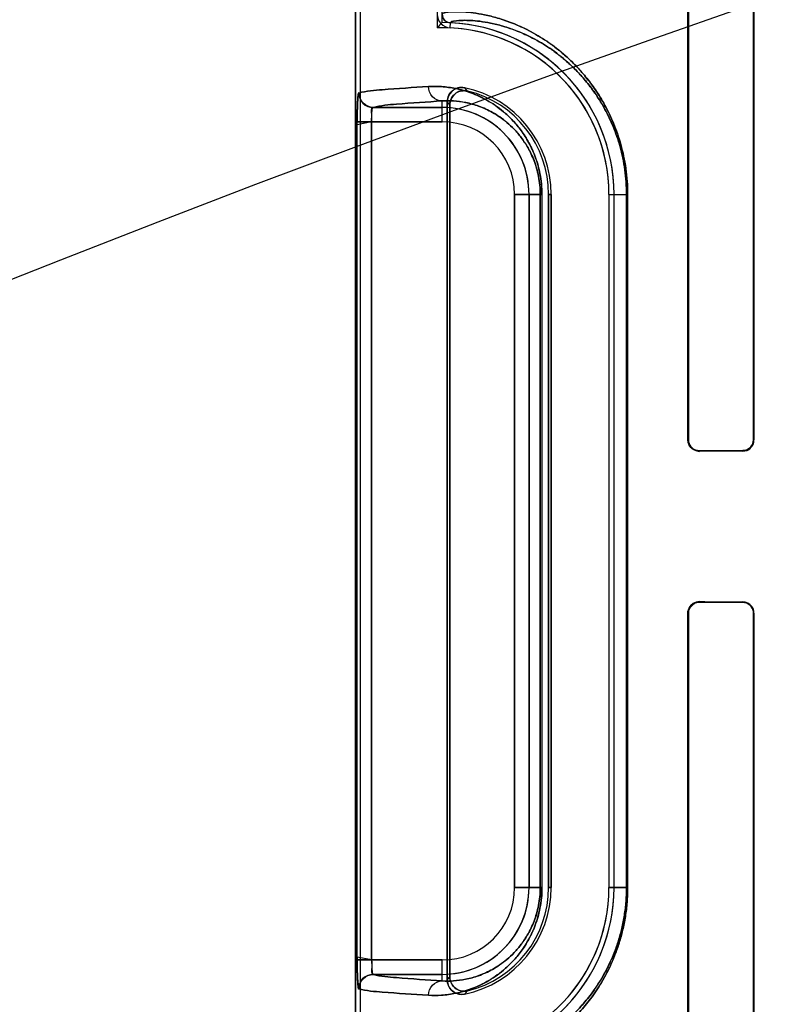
# Model space of a CAD drawing. Header units: millimetres. Extents: x 0 to 297, y 0 to 210.
# Tile 327 of 438: x 240.185 to 240.345, y 157.99 to 158.194. Entities that reach past the tile are written whole.
import ezdxf

# ---------------------------------------------------------------- set-up
doc = ezdxf.new("R2010")
doc.units = ezdxf.units.MM
doc.header["$LTSCALE"] = 16.335
doc.layers.get('0').update_dxf_attribs({"linetype": 'CONTINUOUS'})
for name, color, linetype in [('AXES_REF', 7, 'CONTINUOUS'), ('INTFCLR_1', 7, 'CONTINUOUS'), ('INTFCLR_72935', 7, 'CONTINUOUS')]:
    doc.layers.add(name, color=color, linetype=linetype)

msp = doc.modelspace()

# ---------------------------------------------------------------- linework, layer by layer
at = {"color": 7, "linetype": 'Continuous'}
for radius in [5.8174969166, 5.817, 5.7797484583]:
    msp.add_circle((241.4979109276, 154.8339782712), radius, dxfattribs=at)
msp.add_arc((241.4979109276, 154.8339782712), 5.76, 278.2771290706, 261.7228709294, dxfattribs=at)
at = {"layer": 'AXES_REF', "color": 9, "linetype": 'Continuous'}
msp.add_circle((241.4979109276, 154.8339782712), 3.5571461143, dxfattribs=at)
at = {"layer": 'AXES_REF', "color": 7, "linetype": 'Continuous'}
msp.add_arc((241.4979109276, 154.8339782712), 5.892, 113.0826660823, 66.91733391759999, dxfattribs=at)
at = {"layer": 'AXES_REF', "color": 9, "linetype": 'Continuous'}
msp.add_arc((241.4979109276, 154.8339782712), 5.3067073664, 94.4118118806, 85.5881881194, dxfattribs=at)
at = {"layer": 'INTFCLR_1', "color": 6, "linetype": 'Continuous'}
for p, q in [((240.2548119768, 156.9339697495), (240.2548119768, 158.5359697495)), ((240.2558699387, 156.9339697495), (240.2558699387, 158.5359798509)), ((240.3238410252, 158.2809697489), (240.3238410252, 158.1069697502)), ((240.3239498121, 158.2809697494), (240.3239498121, 158.1069697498)), ((240.3374793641, 158.1069697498), (240.3374793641, 158.2809697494)), ((240.3375777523, 158.1069697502), (240.3375777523, 158.2809697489)), ((240.2738699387, 157.9947490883), (240.2738699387, 158.1771904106)), ((240.2743948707, 158.1765321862), (240.2743948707, 157.9954073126)), ((240.2949176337, 158.0139697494), (240.2949176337, 158.1579697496)), ((240.2954425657, 158.1579697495), (240.2954425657, 158.0139697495)), ((240.3074425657, 158.1579697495), (240.3074425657, 158.0139697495)), ((240.3085005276, 158.0139697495), (240.3085005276, 158.1579697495)), ((240.3238410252, 158.0709697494), (240.3238410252, 157.8969697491)), ((240.3239498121, 158.0709697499), (240.3239498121, 157.8969697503)), ((240.3374793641, 157.8969697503), (240.3374793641, 158.0709697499)), ((240.3375777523, 157.8969697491), (240.3375777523, 158.0709697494))]:
    msp.add_line(p, q, dxfattribs=at)
at = {"layer": 'INTFCLR_1', "color": 9, "linetype": 'Continuous'}
for p, q in [((240.2744746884, 158.1925603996), (240.2745255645, 158.1936171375)), ((240.2728119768, 158.1730216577), (240.2728119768, 158.1773678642)), ((240.2728119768, 158.1760212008), (240.2584783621, 158.1760212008)), ((240.2551583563, 157.9989178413), (240.2551583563, 158.1730216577)), ((240.2581552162, 158.1730216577), (240.2581552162, 157.9989178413)), ((240.2581552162, 158.1730216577), (240.2728119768, 158.1730216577)), ((240.287863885, 158.1579697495), (240.287863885, 158.0139697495)), ((240.287863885, 158.1579697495), (240.2935361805, 158.1579697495)), ((240.2908634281, 158.0139697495), (240.2908634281, 158.1579697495)), ((240.2931855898, 158.0139697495), (240.2931855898, 158.1579697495)), ((240.2935361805, 158.1579697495), (240.2935361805, 158.0139697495)), ((240.2949176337, 158.1579697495), (240.2954425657, 158.1579697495)), ((240.3074425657, 158.1579697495), (240.3113327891, 158.1579697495)), ((240.3111114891, 158.0139697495), (240.3111114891, 158.1579697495)), ((240.3113327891, 158.1579697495), (240.3113327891, 158.0139697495)), ((240.3239498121, 158.1069697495), (240.3238410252, 158.1069697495)), ((240.3375777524, 158.1069697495), (240.337479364, 158.1069697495)), ((240.3262431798, 158.104580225), (240.3262431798, 158.1046866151)), ((240.3352431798, 158.1047246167), (240.3352431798, 158.1046244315)), ((240.3262431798, 158.0732528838), (240.3262431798, 158.073359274)), ((240.3352431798, 158.0733150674), (240.3352431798, 158.0732148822)), ((240.3238410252, 158.0709697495), (240.3239498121, 158.0709697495)), ((240.337479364, 158.0709697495), (240.3375777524, 158.0709697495)), ((240.2935361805, 158.0139697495), (240.287863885, 158.0139697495)), ((240.2954425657, 158.0139697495), (240.2949176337, 158.0139697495)), ((240.3074425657, 158.0139697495), (240.3113327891, 158.0139697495)), ((240.2728119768, 157.9989178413), (240.2551583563, 157.9989178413)), ((240.2728119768, 157.9945716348), (240.2728119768, 157.9989178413)), ((240.2584783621, 157.9959182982), (240.2728119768, 157.9959182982))]:
    msp.add_line(p, q, dxfattribs=at)
at = {"layer": 'INTFCLR_1', "color": 7, "linetype": 'Continuous'}
for p, q in [((240.2581552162, 158.1730216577), (240.2551570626, 158.1724420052)), ((240.2551583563, 158.1730216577), (240.2581552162, 158.1730216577))]:
    msp.add_line(p, q, dxfattribs=at)
for points in [[(240.3255121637, 158.1048033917), (240.3255871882, 158.1047798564), (240.3256639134, 158.104758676), (240.3257422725, 158.1047399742), (240.3258221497, 158.1047238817), (240.3259035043, 158.1047105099), (240.3259863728, 158.104699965), (240.3260707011, 158.104692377), (240.3261563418, 158.1046878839), (240.3262431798, 158.1046866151)], [(240.3262431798, 158.0732528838), (240.3261614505, 158.0732517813), (240.3260790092, 158.0732476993), (240.3259959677, 158.0732405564), (240.32591179, 158.0732301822), (240.3258272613, 158.0732165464), (240.3257444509, 158.0732000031), (240.3256640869, 158.0731808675), (240.3255855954, 158.0731591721), (240.3255090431, 158.0731350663)]]:
    msp.add_lwpolyline(points, dxfattribs=at)
at = {"layer": 'INTFCLR_1', "color": 6, "linetype": 'Continuous'}
for centre, radius, start, end in [((240.2746121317, 158.1954152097), 0.0028581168, 179.9974613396, 267.2436621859), ((240.2746121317, 158.1954152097), 0.0018001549, 179.9967087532, 267.2436535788), ((240.2728119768, 158.1579697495), 0.03568855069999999, 0, 87.2479465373), ((240.2728119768, 158.1579697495), 0.0346305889, 1.1159e-06, 87.2480104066), ((240.2728119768, 158.1579697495), 0.0226305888, 1.7076e-06, 78.1110807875), ((240.2728119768, 158.1579697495), 0.0221056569, 2.388e-07, 76.1647639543), ((240.2728119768, 158.0139697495), 0.0346305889, 272.7521179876, 359.9999983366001), ((240.2728119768, 158.0139697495), 0.03568855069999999, 272.752118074, 360), ((240.2728119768, 158.0139697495), 0.0226305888, 281.8889190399, 359.9999974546), ((240.2728119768, 158.0139697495), 0.0221056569, 283.8352360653, 359.9999998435)]:
    msp.add_arc(centre, radius, start, end, dxfattribs=at)
at = {"layer": 'INTFCLR_1', "color": 9, "linetype": 'Continuous'}
for centre, radius, start, end in [((240.2351908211, 158.1407403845), 0.057777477, 42.0440525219, 42.9598195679), ((240.2353810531, 158.145957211), 0.04956719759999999, 38.0856594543, 39.05885300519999), ((240.2728119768, 158.1579697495), 0.0180514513, 0, 89.9999999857), ((240.2728119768, 158.1579697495), 0.0150519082, 2.598e-07, 89.99999993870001), ((240.2728119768, 158.0139697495), 0.0180514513, 270.000000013, 359.9999999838), ((240.2728119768, 158.0139697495), 0.0150519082, 270.0000000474, 359.9999997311), ((240.235381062, 158.0259822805), 0.0495671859, 320.9411471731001, 321.9143409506), ((240.2351908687, 158.0311990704), 0.0577774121, 317.0401802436, 317.955948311)]:
    msp.add_arc(centre, radius, start, end, dxfattribs=at)
at = {"layer": 'INTFCLR_1', "color": 6, "linetype": 'Continuous'}
for centre, major_axis, start_param, end_param in [((240.5857431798, 158.1039697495), (0.330931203, 0), 2.4294368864, 2.4721230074), ((240.5857431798, 158.1039697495), (0.312931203, 0), 2.4989177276, 2.5485709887), ((240.5857431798, 158.0739697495), (0.312931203, 0), -2.5485709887, -2.4989177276), ((240.5857431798, 158.0739697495), (0.330931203, 0), -2.4721230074, -2.4294368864)]:
    msp.add_ellipse(centre, major_axis=major_axis, ratio=0.0034906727, start_param=start_param, end_param=end_param, dxfattribs=at)
at = {"layer": 'INTFCLR_1', "color": 9, "linetype": 'Continuous'}
for points, knots in [([(240.3113327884, 158.1579697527), (240.3113327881, 158.159762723), (240.3111465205, 158.162429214), (240.3105444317, 158.1658687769), (240.3099538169, 158.1682903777), (240.3092457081, 158.1705605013), (240.3082056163, 158.1733023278), (240.3070041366, 158.175816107), (240.30568144, 158.1781001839), (240.3043827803, 158.1801090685), (240.3030153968, 158.181936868), (240.3016021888, 158.1835890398), (240.3002513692, 158.1850439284), (240.2979954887, 158.1872108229), (240.2947840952, 158.1897129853), (240.2915463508, 158.1916435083), (240.2891213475, 158.1928240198), (240.2869640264, 158.1937404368), (240.284471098, 158.1945989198), (240.2817249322, 158.1952856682), (240.2793522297, 158.1956858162), (240.2773491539, 158.1958787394), (240.2754588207, 158.1959354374), (240.2739792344, 158.1958372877), (240.2731008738, 158.1956626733), (240.2728119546, 158.1954975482), (240.2728119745, 158.1954153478)], [0, 0, 0, 0, 0.08893025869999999, 0.1320108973, 0.1731077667, 0.2124682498, 0.2498811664, 0.3184911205, 0.3503407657, 0.3807521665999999, 0.4370994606, 0.4633826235, 0.4885643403, 0.5355429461, 0.6183983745, 0.6898525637, 0.7220784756, 0.7521177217, 0.8060655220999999, 0.8526625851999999, 0.8923367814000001, 0.9253917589, 0.9521384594, 0.9869002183, 0.9959229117, 1, 1, 1, 1]), ([(240.3111114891, 158.1579697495), (240.3111114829, 158.1596822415), (240.3109343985, 158.1622288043), (240.3103617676, 158.1655138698), (240.3098001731, 158.1678262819), (240.3091267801, 158.1699941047), (240.3081378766, 158.1726119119), (240.3069955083, 158.1750117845), (240.3057376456, 158.1771922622), (240.3045031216, 158.1791093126), (240.3032032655, 158.180853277), (240.301859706, 158.1824292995), (240.3005758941, 158.1838167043), (240.2984325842, 158.1858819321), (240.2953811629, 158.1882654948), (240.292304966, 158.1901028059), (240.2900005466, 158.1912246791), (240.2879520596, 158.192094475), (240.2855836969, 158.1929073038), (240.2829815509, 158.1935538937), (240.2807203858, 158.1939274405), (240.2788516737, 158.1941010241), (240.2769594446, 158.1941512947), (240.2758324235, 158.1940214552), (240.2745247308, 158.1938632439), (240.2745255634, 158.1936171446)], [0, 0, 0, 0, 0.0892574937, 0.1324858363, 0.1737178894, 0.2131948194, 0.2507247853, 0.3195072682, 0.3514092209, 0.3818863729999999, 0.4383142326, 0.464600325, 0.489806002, 0.5368107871, 0.6196019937, 0.6909815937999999, 0.7231289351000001, 0.7531316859, 0.8069425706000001, 0.8533911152, 0.8928871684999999, 0.9258110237, 0.9524761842, 0.9871728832, 1, 1, 1, 1]), ([(240.2699492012, 158.1803674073), (240.2667565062, 158.180191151), (240.2619443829, 158.1798181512), (240.2570745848, 158.1794515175), (240.2554844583, 158.1790207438)], [0, 0, 0, 0, 0.6599704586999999, 1, 1, 1, 1]), ([(240.2935361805, 158.1579697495), (240.2935361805, 158.1586976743), (240.2934660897, 158.1601342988), (240.2931619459, 158.1622180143), (240.2926912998, 158.1641666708), (240.2920936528, 158.1659485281), (240.2914034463, 158.1675604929), (240.2906486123, 158.1690113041), (240.2898478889, 158.1703173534), (240.2887701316, 158.1718397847), (240.2873726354, 158.1734772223), (240.2856195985, 158.1751199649), (240.2838694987, 158.1764539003), (240.2816436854, 158.1778417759), (240.278925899, 158.1790923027), (240.2762119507, 158.1798626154), (240.2741592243, 158.1802131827), (240.2722628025, 158.1804075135), (240.2708599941, 158.1804176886), (240.2699492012, 158.1803674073)], [0, 0, 0, 0, 0.0600375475, 0.1184073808, 0.1734336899, 0.2251567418, 0.2732358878, 0.3179126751, 0.3599266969, 0.3994875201, 0.47167102, 0.537033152, 0.5972817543, 0.6528632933, 0.7531314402, 0.8428522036, 0.8846845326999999, 0.9247655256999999, 1, 1, 1, 1]), ([(240.2728119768, 158.1773678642), (240.2720772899, 158.1773718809), (240.2705358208, 158.1780503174), (240.2699529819, 158.1796082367), (240.2699492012, 158.1803674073)], [0, 0, 0, 0, 0.4918058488, 1, 1, 1, 1]), ([(240.2584783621, 158.1760212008), (240.2600533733, 158.1764517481), (240.2648798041, 158.1768187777), (240.2696481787, 158.1771916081), (240.2728119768, 158.1773678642)], [0, 0, 0, 0, 0.3400599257, 1, 1, 1, 1]), ([(240.2931855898, 158.1579697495), (240.293185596, 158.1586042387), (240.2931247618, 158.1598563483), (240.2928608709, 158.1616721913), (240.2924525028, 158.163369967), (240.2919341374, 158.1649217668), (240.2913354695, 158.1663251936), (240.2904894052, 158.1679572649), (240.2893399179, 158.1697097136), (240.2878423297, 158.1714682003), (240.2863245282, 158.1728923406), (240.2848100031, 158.1740463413), (240.282886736, 158.1752433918), (240.280539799, 158.1763170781), (240.2777957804, 158.1770839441), (240.2752359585, 158.1774197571), (240.2735938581, 158.1774178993), (240.2728119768, 158.1773678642)], [0, 0, 0, 0, 0.0604394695, 0.1191901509, 0.1745415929, 0.2265538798, 0.2748591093, 0.319730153, 0.4015414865, 0.47385745, 0.5392651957, 0.5994277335, 0.6549322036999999, 0.7548092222, 0.844057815, 0.9253680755, 1, 1, 1, 1]), ([(240.2699492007, 157.9915720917), (240.2708577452, 157.9915219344), (240.2727604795, 157.9915353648), (240.2757237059, 157.9919402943), (240.2789011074, 157.9928380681), (240.2816235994, 157.9940866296), (240.2838556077, 157.9954758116), (240.2856131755, 157.9968137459), (240.2873695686, 157.998458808), (240.2890927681, 158.0004775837), (240.290415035, 158.0024832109), (240.2913909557, 158.0043521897), (240.2920853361, 158.0059687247), (240.2926869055, 158.0077569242), (240.2931585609, 158.0097043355), (240.293465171, 158.0117942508), (240.2935361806, 158.0132338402), (240.2935361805, 158.0139697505)], [0, 0, 0, 0, 0.0750554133, 0.1564841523, 0.245985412, 0.3464640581, 0.4023384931, 0.4625915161, 0.5283646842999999, 0.6004622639, 0.6810443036, 0.725898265, 0.7742486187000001, 0.8260106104, 0.8813405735, 0.939298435, 1, 1, 1, 1]), ([(240.2728119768, 157.9945716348), (240.2735919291, 157.9945217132), (240.2752274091, 157.9945196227), (240.2777784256, 157.9948525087), (240.2805185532, 157.9956146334), (240.2828693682, 157.9966865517), (240.2847979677, 157.9978846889), (240.2863190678, 157.9990422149), (240.2878397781, 158.0004683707), (240.2893332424, 158.0022219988), (240.2904787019, 158.0039653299), (240.2913246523, 158.005590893), (240.2919268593, 158.0069980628), (240.2924486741, 158.0085557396), (240.2928579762, 158.010252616), (240.2931239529, 158.0120736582), (240.2931856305, 158.0133282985), (240.2931855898, 158.0139697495)], [0, 0, 0, 0, 0.0744477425, 0.1553151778, 0.2443339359, 0.3444117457, 0.4002041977, 0.4603600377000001, 0.5261873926, 0.5984175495, 0.6792891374, 0.7242686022, 0.7728488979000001, 0.8249350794, 0.8805719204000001, 0.9388974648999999, 1, 1, 1, 1]), ([(240.296441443, 157.9835533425), (240.2968235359, 157.9838483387), (240.2975953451, 157.9844681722), (240.2991602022, 157.9858289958), (240.3011437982, 157.9877856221), (240.3034792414, 157.9905425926), (240.3053300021, 157.9932252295), (240.3067445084, 157.9956761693), (240.3077818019, 157.9977432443), (240.3087462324, 158.0000028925), (240.3096103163, 158.0024635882), (240.3102115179, 158.0046528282), (240.31061178, 158.0064971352), (240.3109563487, 158.0084337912), (240.3112526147, 158.0109288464), (240.3113327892, 158.0129489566), (240.3113327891, 158.0139697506)], [0, 0, 0, 0, 0.0413029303, 0.084672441, 0.1774040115, 0.2793837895, 0.3934029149, 0.4557061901, 0.5214047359, 0.5911654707, 0.6657815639, 0.744385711, 0.78523801, 0.8272277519, 0.9126577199, 1, 1, 1, 1]), ([(240.296954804, 157.9849371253), (240.2973183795, 157.9852185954), (240.2980520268, 157.9858094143), (240.2995396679, 157.9871066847), (240.3014247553, 157.9889722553), (240.3036445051, 157.9916018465), (240.3054036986, 157.9941612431), (240.3067482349, 157.9965002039), (240.3077349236, 157.9984740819), (240.3086518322, 158.0006315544), (240.3094736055, 158.0029813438), (240.3100452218, 158.0050716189), (240.3104257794, 158.0068328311), (240.310753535, 158.0086824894), (240.3110352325, 158.0110653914), (240.311111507, 158.0129947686), (240.3111114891, 158.0139697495)], [0, 0, 0, 0, 0.041253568, 0.08448914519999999, 0.177058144, 0.2788900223, 0.3928157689, 0.4551468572, 0.5208393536, 0.590686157, 0.6653339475, 0.7440204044, 0.7849349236, 0.8269675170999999, 0.9125233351, 1, 1, 1, 1]), ([(240.2728119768, 157.9945716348), (240.269648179, 157.9947478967), (240.2648798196, 157.9951207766), (240.2600533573, 157.9954876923), (240.2584783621, 157.9959182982)], [0, 0, 0, 0, 0.6599400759, 1, 1, 1, 1]), ([(240.2699492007, 157.9915720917), (240.2699529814, 157.9923312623), (240.2705358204, 157.9938891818), (240.2720772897, 157.994567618), (240.2728119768, 157.9945716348)], [0, 0, 0, 0, 0.508194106, 1, 1, 1, 1]), ([(240.2554844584, 157.9929187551), (240.2570745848, 157.9924879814), (240.2619443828, 157.9921213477), (240.2667565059, 157.991748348), (240.2699492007, 157.9915720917)], [0, 0, 0, 0, 0.3400295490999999, 1, 1, 1, 1])]:
    msp.add_open_spline(points, degree=3, knots=knots, dxfattribs=at)
at = {"layer": 'INTFCLR_1', "color": 6, "linetype": 'Continuous'}
for points, knots in [([(240.2738699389, 158.1771904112), (240.2738699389, 158.1776706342), (240.2741114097, 158.1786465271), (240.2753005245, 158.1799994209), (240.2767097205, 158.1802758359), (240.2774742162, 158.1801148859)], [0, 0, 0, 0, 0.275736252, 0.5514163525, 1, 1, 1, 1]), ([(240.2780981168, 158.1794340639), (240.2776224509, 158.1795512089), (240.276599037, 158.179545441), (240.2749806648, 158.1786779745), (240.2743948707, 158.177330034), (240.2743948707, 158.1765321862)], [0, 0, 0, 0, 0.2761837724, 0.5501894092, 1, 1, 1, 1]), ([(240.2554844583, 158.1790207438), (240.2554853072, 158.1782559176), (240.2561236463, 158.1766643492), (240.2577145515, 158.1760220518), (240.2584783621, 158.1760212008)], [0, 0, 0, 0, 0.5003322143, 1, 1, 1, 1]), ([(240.2581552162, 158.1730216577), (240.2581535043, 158.1732079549), (240.2581500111, 158.173978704), (240.2582201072, 158.1750212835), (240.258277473, 158.1757152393), (240.2584165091, 158.1760421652), (240.2584783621, 158.1760212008)], [0, 0, 0, 0, 0.1826563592, 0.7651859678, 0.9359698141, 1, 1, 1, 1]), ([(240.3238410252, 158.1069697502), (240.3238410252, 158.106494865), (240.3242037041, 158.1052476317), (240.3255000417, 158.1045763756), (240.3262431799, 158.1045802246)], [0, 0, 0, 0, 0.3898786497, 1, 1, 1, 1]), ([(240.3352431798, 158.1047246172), (240.3357118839, 158.1047265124), (240.3368807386, 158.1050938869), (240.3374793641, 158.1062987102), (240.3374793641, 158.1069697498)], [0, 0, 0, 0, 0.4112383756, 1, 1, 1, 1]), ([(240.3352431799, 158.1046244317), (240.3357505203, 158.104626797), (240.3369744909, 158.1050299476), (240.3375777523, 158.1062859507), (240.3375777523, 158.1069697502)], [0, 0, 0, 0, 0.4259311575, 1, 1, 1, 1]), ([(240.3262431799, 158.0733592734), (240.3257805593, 158.0733616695), (240.3245342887, 158.0730181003), (240.3238410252, 158.0717242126), (240.3238410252, 158.0709697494)], [0, 0, 0, 0, 0.3801089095, 1, 1, 1, 1]), ([(240.3375777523, 158.0709697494), (240.3375777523, 158.0714563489), (240.337202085, 158.0726778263), (240.3359465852, 158.0733117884), (240.3352431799, 158.0733150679)], [0, 0, 0, 0, 0.4089028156, 1, 1, 1, 1]), ([(240.3374793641, 158.0709697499), (240.3374793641, 158.0714530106), (240.3371012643, 158.0726264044), (240.3359004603, 158.0732122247), (240.3352431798, 158.0732148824)], [0, 0, 0, 0, 0.4237097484, 1, 1, 1, 1]), ([(240.2743948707, 157.9954073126), (240.2743948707, 157.9949174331), (240.2746451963, 157.9939250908), (240.2758745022, 157.9925611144), (240.2773234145, 157.9923146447), (240.2780981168, 157.9925054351)], [0, 0, 0, 0, 0.2761842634, 0.5501881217, 1, 1, 1, 1]), ([(240.2774742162, 157.9918246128), (240.2770042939, 157.9917256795), (240.2759995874, 157.9917609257), (240.274430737, 157.992645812), (240.2738699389, 157.9939678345), (240.2738699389, 157.9947490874)], [0, 0, 0, 0, 0.2757366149, 0.5514172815, 1, 1, 1, 1])]:
    msp.add_open_spline(points, degree=3, knots=knots, dxfattribs=at)
at = {"layer": 'INTFCLR_1', "color": 7, "linetype": 'Continuous'}
for points, knots in [([(240.2551570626, 158.1724420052), (240.2551553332, 158.1728283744), (240.2551596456, 158.1737793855), (240.2551722, 158.1750724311), (240.2552010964, 158.1762849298), (240.2552479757, 158.1773541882), (240.2552877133, 158.1782564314), (240.2553940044, 158.1787969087), (240.2554358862, 158.1790075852), (240.2554844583, 158.1790207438)], [0, 0, 0, 0, 0.1753970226, 0.4315905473, 0.5876692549, 0.7243269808, 0.9227195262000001, 0.9771554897, 1, 1, 1, 1]), ([(240.2554844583, 158.1790207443), (240.2553686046, 158.1785198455), (240.2552084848, 158.177342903), (240.2551819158, 158.1753332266), (240.2551583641, 158.1738391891), (240.2551583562, 158.173021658)], [0, 0, 0, 0, 0.2545328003, 0.59242085, 1, 1, 1, 1]), ([(240.3239498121, 158.1069697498), (240.3239496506, 158.1064620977), (240.324352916, 158.1052537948), (240.3255844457, 158.1046976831), (240.3262431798, 158.1046866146)], [0, 0, 0, 0, 0.435200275, 1, 1, 1, 1]), ([(240.3262431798, 158.0732528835), (240.3256934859, 158.0732452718), (240.3244816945, 158.0728163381), (240.3239467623, 158.0715877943), (240.3239498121, 158.0709697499)], [0, 0, 0, 0, 0.4707546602, 1, 1, 1, 1]), ([(240.2551583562, 157.9989178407), (240.2551583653, 157.9983632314), (240.2551669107, 157.9972969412), (240.2551973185, 157.9952918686), (240.2553117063, 157.9938468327), (240.2554844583, 157.9929187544)], [0, 0, 0, 0, 0.276675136, 0.5320069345, 1, 1, 1, 1]), ([(240.2555211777, 157.9928807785), (240.2554030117, 157.9927400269), (240.2552975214, 157.9939915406), (240.255226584, 157.9947343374), (240.2551686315, 157.996827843), (240.2551583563, 157.9981593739), (240.2551583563, 157.9989178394)], [0, 0, 0, 0, 0.0908190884, 0.3065073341, 0.6251820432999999, 1, 1, 1, 1]), ([(240.2581552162, 157.9989178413), (240.2581551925, 157.9984157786), (240.258320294, 157.9976113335), (240.2579760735, 157.9959867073), (240.2584783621, 157.9959182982)], [0, 0, 0, 0, 0.4975901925, 1, 1, 1, 1]), ([(240.2581552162, 157.9989178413), (240.2581552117, 157.9987248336), (240.2581590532, 157.9979702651), (240.2582270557, 157.9969147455), (240.2582964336, 157.9962672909), (240.2584399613, 157.9958549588), (240.2585146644, 157.9958992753)], [0, 0, 0, 0, 0.1877948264, 0.7473227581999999, 0.9154867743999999, 1, 1, 1, 1]), ([(240.2584783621, 157.9959182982), (240.2577145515, 157.9959174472), (240.2561236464, 157.9952751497), (240.2554853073, 157.9936835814), (240.2554844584, 157.9929187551)], [0, 0, 0, 0, 0.4996677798, 1, 1, 1, 1]), ([(240.2555211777, 157.9928807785), (240.2555175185, 157.9936508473), (240.2561459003, 157.9952569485), (240.2577491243, 157.9959029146), (240.2585146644, 157.9958992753)], [0, 0, 0, 0, 0.501474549, 1, 1, 1, 1])]:
    msp.add_open_spline(points, degree=3, knots=knots, dxfattribs=at)
for points in [[(240.3239498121, 158.1069697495), (240.3239498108, 158.1064429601), (240.3239969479, 158.1056533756), (240.3244967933, 158.1054870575)], [(240.3255090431, 158.0731350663), (240.3250170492, 158.0729705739), (240.3242895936, 158.0726868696), (240.324289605, 158.0721681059)]]:
    msp.add_open_spline(points, degree=3, dxfattribs=at)
at = {"layer": 'INTFCLR_72935', "color": 6, "linetype": 'Continuous'}
for p, q in [((240.2548119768, 158.5359697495), (240.2548119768, 156.9339697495)), ((240.2558699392, 156.9339697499), (240.2558699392, 158.5359899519)), ((240.2717540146, 158.5362932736), (240.2717540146, 158.1925841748)), ((240.2728119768, 158.1936583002), (240.2728119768, 158.5363134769)), ((240.3238410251, 158.1069697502), (240.3238410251, 158.2809697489)), ((240.3239498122, 158.1069697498), (240.3239498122, 158.2809697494)), ((240.337479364, 158.2809697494), (240.337479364, 158.1069697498)), ((240.3375777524, 158.2809697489), (240.3375777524, 158.1069697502)), ((240.2738699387, 158.1771904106), (240.2738699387, 157.9947490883)), ((240.2743948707, 157.9954073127), (240.2743948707, 158.1765321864)), ((240.2949176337, 158.1579697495), (240.2949176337, 158.0139697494)), ((240.2954425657, 158.0139697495), (240.2954425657, 158.1579697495)), ((240.3074425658, 158.1579697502), (240.3074425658, 158.0139697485)), ((240.3085005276, 158.0139697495), (240.3085005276, 158.1579697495)), ((240.3238410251, 157.8969697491), (240.3238410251, 158.0709697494)), ((240.3239498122, 157.8969697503), (240.3239498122, 158.0709697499)), ((240.337479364, 158.0709697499), (240.337479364, 157.8969697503)), ((240.3375777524, 158.0709697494), (240.3375777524, 157.8969697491))]:
    msp.add_line(p, q, dxfattribs=at)
at = {"layer": 'INTFCLR_72935', "color": 9, "linetype": 'Continuous'}
for p, q in [((240.2728119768, 158.1730216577), (240.2728119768, 158.1773678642)), ((240.2584783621, 158.1760212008), (240.2728119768, 158.1760212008)), ((240.2551583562, 157.9989178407), (240.2551583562, 158.173021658)), ((240.2728119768, 158.1730216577), (240.2551583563, 158.1730216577)), ((240.2581552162, 157.9989178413), (240.2581552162, 158.1730216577)), ((240.287863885, 158.0139697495), (240.287863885, 158.1579697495)), ((240.2935361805, 158.1579697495), (240.287863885, 158.1579697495)), ((240.2908634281, 158.1579697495), (240.2908634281, 158.0139697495)), ((240.2931855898, 158.1579697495), (240.2931855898, 158.0139697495)), ((240.2935361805, 158.1579697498), (240.2935361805, 158.0139697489)), ((240.2954425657, 158.1579697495), (240.2949176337, 158.1579697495)), ((240.3074425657, 158.1579697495), (240.3113327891, 158.1579697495)), ((240.3111114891, 158.1579697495), (240.3111114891, 158.0139697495)), ((240.3113327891, 158.1579697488), (240.3113327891, 158.0139697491)), ((240.3238410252, 158.1069697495), (240.3239498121, 158.1069697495)), ((240.337479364, 158.1069697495), (240.3375777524, 158.1069697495)), ((240.3262431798, 158.1046866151), (240.3262431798, 158.104580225)), ((240.3352431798, 158.1046244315), (240.3352431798, 158.1047246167)), ((240.3262431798, 158.073359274), (240.3262431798, 158.0732528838)), ((240.3352431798, 158.0732148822), (240.3352431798, 158.0733150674)), ((240.3239498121, 158.0709697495), (240.3238410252, 158.0709697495)), ((240.3375777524, 158.0709697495), (240.337479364, 158.0709697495)), ((240.287863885, 158.0139697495), (240.2935361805, 158.0139697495)), ((240.2949176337, 158.0139697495), (240.2954425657, 158.0139697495)), ((240.3113327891, 158.0139697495), (240.3074425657, 158.0139697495)), ((240.2581552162, 157.9989178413), (240.2728119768, 157.9989178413)), ((240.2728119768, 157.9945716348), (240.2728119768, 157.9989178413)), ((240.2728119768, 157.9959182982), (240.2584783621, 157.9959182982))]:
    msp.add_line(p, q, dxfattribs=at)
at = {"layer": 'INTFCLR_72935', "color": 7, "linetype": 'Continuous'}
for p, q in [((240.2581552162, 157.9989178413), (240.2551570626, 157.9994974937)), ((240.2551583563, 157.9989178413), (240.2581552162, 157.9989178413))]:
    msp.add_line(p, q, dxfattribs=at)
msp.add_lwpolyline([(240.3262431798, 158.1046866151), (240.3261614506, 158.1046877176), (240.3260790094, 158.1046917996), (240.325995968, 158.1046989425), (240.3259117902, 158.1047093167), (240.3258272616, 158.1047229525), (240.3257444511, 158.1047394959), (240.325664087, 158.1047586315), (240.3255855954, 158.1047803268), (240.3255090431, 158.1048044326)], dxfattribs=at)
at = {"layer": 'INTFCLR_72935', "color": 6, "linetype": 'Continuous'}
for centre, radius, start, end in [((240.3425911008, 158.1238711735), 0.0986882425, 134.9967146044, 135.8720289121), ((240.2728119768, 158.1579697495), 0.03568855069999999, 0, 90), ((240.2728119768, 158.1579697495), 0.0346305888, 1.1159e-06, 91.75065469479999), ((240.2728119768, 158.1579697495), 0.0226305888, 1.7076e-06, 78.1110807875), ((240.2728119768, 158.1579697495), 0.0221056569, 1.409e-07, 76.16476393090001), ((240.2728119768, 158.0139697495), 0.0346305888, 268.2493453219, 359.9999983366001), ((240.2728119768, 158.0139697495), 0.03568855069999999, 270, 360), ((240.2728119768, 158.0139697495), 0.0226305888, 281.8889190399, 359.9999974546), ((240.2728119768, 158.0139697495), 0.0221056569, 283.8352360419, 359.9999997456)]:
    msp.add_arc(centre, radius, start, end, dxfattribs=at)
at = {"layer": 'INTFCLR_72935', "color": 9, "linetype": 'Continuous'}
for centre, radius, start, end in [((240.2351908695, 158.1407404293), 0.05777741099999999, 42.04405168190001, 42.95981976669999), ((240.2353810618, 158.1459572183), 0.0495671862, 38.08565905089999, 39.0588528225), ((240.2728119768, 158.1579697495), 0.0180514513, 0, 90.0000000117), ((240.2728119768, 158.1579697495), 0.0150519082, 2.598e-07, 89.99999993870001), ((240.2728119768, 158.0139697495), 0.0180514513, 269.9999999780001, 360), ((240.2728119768, 158.0139697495), 0.0150519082, 270.0000000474, 359.9999997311), ((240.2353810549, 158.0259822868), 0.0495671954, 320.9411467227, 321.9143403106), ((240.2351908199, 158.0311991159), 0.0577774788, 317.0401802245, 317.9559472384)]:
    msp.add_arc(centre, radius, start, end, dxfattribs=at)
at = {"layer": 'INTFCLR_72935', "color": 6, "linetype": 'Continuous'}
for centre, major_axis, start_param, end_param in [((240.5857431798, 158.1039697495), (0.330931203, 0), 2.4294368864, 2.4721230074), ((240.5857431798, 158.1039697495), (0.312931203, 0), 2.4989177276, 2.5485709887), ((240.5857431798, 158.0739697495), (0.312931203, 0), -2.5485709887, -2.4989177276), ((240.5857431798, 158.0739697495), (0.330931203, 0), -2.4721230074, -2.4294368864)]:
    msp.add_ellipse(centre, major_axis=major_axis, ratio=0.0034906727, start_param=start_param, end_param=end_param, dxfattribs=at)
at = {"layer": 'INTFCLR_72935', "color": 9, "linetype": 'Continuous'}
for points, knots in [([(240.2728119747, 158.1954153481), (240.2728119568, 158.19549852), (240.2731057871, 158.1956642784), (240.2739907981, 158.1958389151), (240.2754805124, 158.19593599), (240.2773762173, 158.1958768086), (240.2793757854, 158.1956825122), (240.2817399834, 158.1952821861), (240.2839325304, 158.1947332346), (240.2858616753, 158.1941200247), (240.2880534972, 158.1933114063), (240.2910129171, 158.1919601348), (240.2940181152, 158.190170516), (240.2965435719, 158.1883424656), (240.2985664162, 158.1866621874), (240.3006257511, 158.1846846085), (240.302695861, 158.1823614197), (240.3043607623, 158.1801400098), (240.3056595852, 158.178135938), (240.3069871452, 158.175849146), (240.3081931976, 158.1733313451), (240.3092373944, 158.1705848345), (240.3099486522, 158.1683096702), (240.310542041, 158.1658809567), (240.3111460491, 158.1624349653), (240.3113327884, 158.1597647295), (240.3113327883, 158.1579697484)], [0, 0, 0, 0, 0.0041251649, 0.0132567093, 0.0482724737, 0.075091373, 0.10810058, 0.147576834, 0.1940064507, 0.2200398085, 0.2479521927, 0.3098400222, 0.3811074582, 0.4210144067, 0.4643806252, 0.511426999, 0.5624909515, 0.6185507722, 0.6489188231, 0.6808977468, 0.7496560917, 0.7870631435, 0.8265668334, 0.8678076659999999, 0.9109723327, 1, 1, 1, 1]), ([(240.2745255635, 158.1936171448), (240.2745247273, 158.1938661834), (240.2758460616, 158.1940214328), (240.2769794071, 158.1941525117), (240.2788776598, 158.1940990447), (240.2807428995, 158.1939243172), (240.2829958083, 158.1935506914), (240.28507293, 158.1930339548), (240.2869048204, 158.1924537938), (240.2889865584, 158.1916876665), (240.2917975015, 158.1904042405), (240.294652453, 158.1887016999), (240.2970521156, 158.1869606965), (240.2989747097, 158.1853592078), (240.3009322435, 158.183473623), (240.3028996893, 158.1812579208), (240.304482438, 158.179138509), (240.3057170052, 158.1772261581), (240.3069795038, 158.175042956), (240.3081261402, 158.1726393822), (240.3091188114, 158.1700175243), (240.309795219, 158.1678450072), (240.310359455, 158.1655257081), (240.3109339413, 158.1622343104), (240.3111115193, 158.1596841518), (240.3111114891, 158.1579697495)], [0, 0, 0, 0, 0.0129799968, 0.0479265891, 0.0746769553, 0.1075585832, 0.146833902, 0.1931237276, 0.2191172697, 0.2469357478, 0.3087068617, 0.3798727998, 0.4197668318, 0.4631378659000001, 0.5101807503, 0.5612954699, 0.6174129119, 0.6478519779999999, 0.6798922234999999, 0.7488153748, 0.7863305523, 0.8259450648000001, 0.8673308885, 0.9106451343, 1, 1, 1, 1]), ([(240.2554844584, 158.1790207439), (240.2570745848, 158.1794515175), (240.2619443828, 158.1798181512), (240.2667565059, 158.180191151), (240.2699492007, 158.1803674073)], [0, 0, 0, 0, 0.3400295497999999, 1, 1, 1, 1]), ([(240.2699492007, 158.1803674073), (240.2708577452, 158.1804175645), (240.2727604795, 158.1804041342), (240.2757237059, 158.1799992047), (240.2789011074, 158.1791014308), (240.2816235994, 158.1778528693), (240.2838556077, 158.1764636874), (240.2856131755, 158.1751257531), (240.2873695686, 158.173480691), (240.2890927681, 158.1714619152), (240.290415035, 158.1694562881), (240.2913909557, 158.1675873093), (240.2920853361, 158.1659707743), (240.2926869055, 158.1641825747), (240.2931585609, 158.1622351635), (240.293465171, 158.1601452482), (240.2935361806, 158.1587056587), (240.2935361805, 158.1579697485)], [0, 0, 0, 0, 0.0750554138, 0.1564841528, 0.2459854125, 0.3464640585, 0.4023384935, 0.4625915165, 0.5283646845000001, 0.6004622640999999, 0.6810443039, 0.7258982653, 0.7742486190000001, 0.8260106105, 0.8813405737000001, 0.9392984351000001, 1, 1, 1, 1]), ([(240.2728119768, 158.1773678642), (240.2720772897, 158.1773718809), (240.2705358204, 158.1780503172), (240.2699529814, 158.1796082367), (240.2699492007, 158.1803674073)], [0, 0, 0, 0, 0.4918058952, 1, 1, 1, 1]), ([(240.2728119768, 158.1773678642), (240.269648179, 158.1771916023), (240.2648798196, 158.1768187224), (240.2600533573, 158.1764518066), (240.2584783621, 158.1760212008)], [0, 0, 0, 0, 0.659940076, 1, 1, 1, 1]), ([(240.2728119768, 158.1773678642), (240.2735919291, 158.1774177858), (240.2752274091, 158.1774198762), (240.2777784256, 158.1770869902), (240.2805185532, 158.1763248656), (240.2828693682, 158.1752529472), (240.2847979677, 158.1740548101), (240.2863190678, 158.1728972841), (240.2878397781, 158.1714711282), (240.2893332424, 158.1697175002), (240.2904787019, 158.1679741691), (240.2913246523, 158.166348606), (240.2919268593, 158.1649414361), (240.2924486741, 158.1633837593), (240.2928579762, 158.161686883), (240.2931239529, 158.1598658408), (240.2931856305, 158.1586112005), (240.2931855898, 158.1579697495)], [0, 0, 0, 0, 0.0744477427, 0.1553151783, 0.2443339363, 0.3444117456, 0.4002041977, 0.4603600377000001, 0.526187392, 0.5984175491, 0.6792891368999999, 0.7242686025, 0.7728488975, 0.8249350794, 0.8805719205, 0.9388974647, 1, 1, 1, 1]), ([(240.2935361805, 158.0139697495), (240.2935361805, 158.0132418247), (240.2934660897, 158.0118052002), (240.2931619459, 158.0097214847), (240.2926912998, 158.0077728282), (240.2920936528, 158.0059909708), (240.2914034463, 158.004379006), (240.2906486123, 158.0029281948), (240.2898478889, 158.0016221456), (240.2887701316, 158.0000997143), (240.2873726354, 157.9984622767), (240.2856195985, 157.996819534), (240.2838694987, 157.9954855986), (240.2816436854, 157.9940977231), (240.278925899, 157.9928471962), (240.2762119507, 157.9920768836), (240.2741592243, 157.9917263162), (240.2722628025, 157.9915319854), (240.2708599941, 157.9915218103), (240.2699492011, 157.9915720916)], [0, 0, 0, 0, 0.0600375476, 0.1184073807, 0.1734336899, 0.2251567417, 0.2732358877, 0.317912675, 0.3599266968, 0.3994875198, 0.4716710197, 0.5370331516, 0.5972817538, 0.6528632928, 0.7531314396, 0.8428522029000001, 0.8846845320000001, 0.924765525, 1, 1, 1, 1]), ([(240.2931855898, 158.0139697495), (240.293185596, 158.0133352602), (240.2931247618, 158.0120831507), (240.2928608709, 158.0102673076), (240.2924525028, 158.008569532), (240.2919341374, 158.0070177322), (240.2913354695, 158.0056143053), (240.2904894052, 158.0039822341), (240.2893399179, 158.0022297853), (240.2878423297, 158.0004712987), (240.2863245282, 157.9990471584), (240.2848100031, 157.9978931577), (240.282886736, 157.9966961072), (240.280539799, 157.9956224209), (240.2777957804, 157.9948555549), (240.2752359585, 157.9945197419), (240.2735938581, 157.9945215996), (240.2728119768, 157.9945716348)], [0, 0, 0, 0, 0.0604394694, 0.1191901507, 0.1745415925, 0.2265538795, 0.274859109, 0.3197301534, 0.4015414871, 0.4738574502, 0.539265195, 0.5994277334, 0.6549322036, 0.754809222, 0.844057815, 0.9253680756, 1, 1, 1, 1]), ([(240.3113327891, 158.0139697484), (240.3113327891, 158.0129493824), (240.3112526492, 158.0109292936), (240.3109565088, 158.0084349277), (240.3106122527, 158.0064997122), (240.3102131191, 158.0046597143), (240.3096136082, 158.0024744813), (240.3087514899, 158.0000165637), (240.3075045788, 157.9970916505), (240.3060836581, 157.9944461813), (240.304537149, 157.9920757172), (240.3030401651, 157.9900239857), (240.3014813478, 157.9881838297), (240.2998860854, 157.986544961), (240.2983808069, 157.9851252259), (240.2972196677, 157.9841541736), (240.2964414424, 157.983553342)], [0, 0, 0, 0, 0.0873065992, 0.1727723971, 0.2147042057, 0.2554546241, 0.3338394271, 0.4084135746, 0.478149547, 0.6057562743, 0.6646647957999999, 0.7202336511, 0.8229921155, 0.8706546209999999, 0.9158756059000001, 1, 1, 1, 1]), ([(240.3111114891, 158.0139697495), (240.3111114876, 158.0129951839), (240.3110352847, 158.0110658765), (240.3107536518, 158.0086835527), (240.3104262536, 158.0068352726), (240.3100466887, 158.0050780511), (240.309476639, 158.0029913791), (240.3086567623, 158.0006442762), (240.3074713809, 157.9978522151), (240.3061203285, 157.9953268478), (240.3046498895, 157.9930643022), (240.3032267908, 157.9911067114), (240.3017450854, 157.9893513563), (240.3002285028, 157.9877883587), (240.2987981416, 157.9864351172), (240.2976944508, 157.9855097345), (240.2969548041, 157.9849371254)], [0, 0, 0, 0, 0.08744030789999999, 0.1730280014, 0.2150149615, 0.2558178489, 0.3342943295, 0.4089207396, 0.4787086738, 0.6063040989, 0.6652024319, 0.7207237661, 0.8233711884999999, 0.8709430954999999, 0.9160744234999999, 1, 1, 1, 1]), ([(240.2584783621, 157.9959182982), (240.2600533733, 157.9954877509), (240.2648798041, 157.9951207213), (240.2696481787, 157.9947478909), (240.2728119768, 157.9945716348)], [0, 0, 0, 0, 0.3400599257, 1, 1, 1, 1]), ([(240.2699492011, 157.9915720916), (240.2699529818, 157.9923312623), (240.2705358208, 157.9938891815), (240.2720772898, 157.994567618), (240.2728119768, 157.9945716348)], [0, 0, 0, 0, 0.5081941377, 1, 1, 1, 1]), ([(240.2699492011, 157.9915720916), (240.2667565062, 157.991748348), (240.2619443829, 157.9921213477), (240.2570745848, 157.9924879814), (240.2554844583, 157.9929187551)], [0, 0, 0, 0, 0.6599704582, 1, 1, 1, 1])]:
    msp.add_open_spline(points, degree=3, knots=knots, dxfattribs=at)
at = {"layer": 'INTFCLR_72935', "color": 6, "linetype": 'Continuous'}
msp.add_open_spline([(240.2728119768, 158.1954153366), (240.2728119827, 158.1948677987), (240.2730171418, 158.1939812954), (240.2735640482, 158.1939550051)], degree=3, dxfattribs=at)
at = {"layer": 'INTFCLR_72935', "color": 7, "linetype": 'Continuous'}
for points, knots in [([(240.2555211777, 158.1790587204), (240.2554030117, 158.1791994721), (240.2552975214, 158.1779479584), (240.255226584, 158.1772051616), (240.2551686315, 158.175111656), (240.2551583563, 158.1737801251), (240.2551583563, 158.1730216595)], [0, 0, 0, 0, 0.090819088, 0.3065073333, 0.6251820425, 1, 1, 1, 1]), ([(240.2551583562, 158.173021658), (240.2551583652, 158.173576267), (240.2551669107, 158.1746425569), (240.2551973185, 158.1766476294), (240.2553117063, 158.1780926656), (240.2554844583, 158.1790207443)], [0, 0, 0, 0, 0.2766750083, 0.5320067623, 1, 1, 1, 1]), ([(240.2554844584, 158.1790207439), (240.2554853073, 158.1782559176), (240.2561236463, 158.1766643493), (240.2577145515, 158.1760220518), (240.2584783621, 158.1760212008)], [0, 0, 0, 0, 0.5003322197, 1, 1, 1, 1]), ([(240.2585146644, 158.1760402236), (240.2577491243, 158.1760365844), (240.2561459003, 158.1766825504), (240.2555175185, 158.1782886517), (240.2555211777, 158.1790587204)], [0, 0, 0, 0, 0.4985254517, 1, 1, 1, 1]), ([(240.2581552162, 158.1730216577), (240.2581551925, 158.1735237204), (240.258320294, 158.1743281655), (240.2579760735, 158.1759527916), (240.2584783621, 158.1760212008)], [0, 0, 0, 0, 0.4975901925, 1, 1, 1, 1]), ([(240.2581552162, 158.1730216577), (240.2581552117, 158.1732146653), (240.2581590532, 158.1739692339), (240.2582270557, 158.1750247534), (240.2582964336, 158.1756722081), (240.2584399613, 158.1760845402), (240.2585146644, 158.1760402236)], [0, 0, 0, 0, 0.1877948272, 0.7473227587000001, 0.9154867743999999, 1, 1, 1, 1]), ([(240.3262431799, 158.1046866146), (240.325693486, 158.1046942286), (240.3244816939, 158.1051231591), (240.3239467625, 158.106351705), (240.3239498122, 158.1069697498)], [0, 0, 0, 0, 0.4707545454, 1, 1, 1, 1]), ([(240.2551570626, 157.9994974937), (240.2551553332, 157.9991111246), (240.2551596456, 157.9981601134), (240.2551722, 157.9968670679), (240.2552010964, 157.9956545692), (240.2552479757, 157.9945853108), (240.2552877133, 157.9936830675), (240.2553940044, 157.9931425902), (240.2554358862, 157.9929319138), (240.2554844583, 157.9929187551)], [0, 0, 0, 0, 0.1753970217, 0.4315905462, 0.5876692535, 0.7243269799, 0.9227195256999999, 0.9771554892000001, 1, 1, 1, 1]), ([(240.2554844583, 157.9929187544), (240.2553686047, 157.9934196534), (240.2552084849, 157.994596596), (240.2551819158, 157.9966062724), (240.255158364, 157.9981003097), (240.2551583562, 157.9989178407)], [0, 0, 0, 0, 0.2545329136, 0.592420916, 1, 1, 1, 1])]:
    msp.add_open_spline(points, degree=3, knots=knots, dxfattribs=at)
at = {"layer": 'INTFCLR_72935', "color": 6, "linetype": 'Continuous'}
for points, knots in [([(240.2774742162, 158.1801148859), (240.2770042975, 158.1802138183), (240.275999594, 158.180178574), (240.2744307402, 158.1792936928), (240.2738699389, 158.1779716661), (240.2738699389, 158.1771904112)], [0, 0, 0, 0, 0.2757345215, 0.5514160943, 1, 1, 1, 1]), ([(240.2743948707, 158.1765321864), (240.2743948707, 158.1770220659), (240.2746451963, 158.1780144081), (240.2758745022, 158.1793783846), (240.2773234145, 158.1796248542), (240.2780981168, 158.1794340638)], [0, 0, 0, 0, 0.2761842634, 0.5501881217, 1, 1, 1, 1]), ([(240.3262431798, 158.1045802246), (240.3257805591, 158.1045778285), (240.3245342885, 158.1049213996), (240.3238410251, 158.1062152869), (240.3238410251, 158.1069697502)], [0, 0, 0, 0, 0.3801090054, 1, 1, 1, 1]), ([(240.337479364, 158.1069697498), (240.337479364, 158.106486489), (240.337101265, 158.1053130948), (240.3359004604, 158.1047272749), (240.3352431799, 158.1047246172)], [0, 0, 0, 0, 0.4237097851, 1, 1, 1, 1]), ([(240.3352431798, 158.1046244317), (240.3358066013, 158.1046270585), (240.3370412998, 158.1050918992), (240.3375777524, 158.1063401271), (240.3375777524, 158.1069697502)], [0, 0, 0, 0, 0.4722579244, 1, 1, 1, 1]), ([(240.3238410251, 158.0709697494), (240.3238410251, 158.0714446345), (240.3242037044, 158.0726918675), (240.3255000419, 158.0733631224), (240.3262431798, 158.0733592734)], [0, 0, 0, 0, 0.3898787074, 1, 1, 1, 1]), ([(240.3239498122, 158.0709697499), (240.3239498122, 158.0714474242), (240.324321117, 158.0726437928), (240.325556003, 158.0732559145), (240.3262431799, 158.0732528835)], [0, 0, 0, 0, 0.4100708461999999, 1, 1, 1, 1]), ([(240.3375777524, 158.0709697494), (240.3375777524, 158.0714802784), (240.3371765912, 158.0727066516), (240.3359239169, 158.0733118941), (240.3352431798, 158.0733150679)], [0, 0, 0, 0, 0.4285573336, 1, 1, 1, 1]), ([(240.3352431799, 158.0732148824), (240.3357118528, 158.0732129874), (240.3368807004, 158.0728456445), (240.337479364, 158.0716408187), (240.337479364, 158.0709697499)], [0, 0, 0, 0, 0.4112117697, 1, 1, 1, 1]), ([(240.2581552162, 157.9989178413), (240.2581535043, 157.9987315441), (240.2581500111, 157.997960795), (240.2582201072, 157.9969182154), (240.258277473, 157.9962242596), (240.2584165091, 157.9958973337), (240.2584783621, 157.9959182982)], [0, 0, 0, 0, 0.1826563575, 0.7651859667, 0.9359698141, 1, 1, 1, 1]), ([(240.2554844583, 157.9929187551), (240.2554853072, 157.9936835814), (240.2561236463, 157.9952751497), (240.2577145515, 157.9959174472), (240.2584783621, 157.9959182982)], [0, 0, 0, 0, 0.5003322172, 1, 1, 1, 1]), ([(240.2780981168, 157.9925054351), (240.2776224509, 157.9923882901), (240.276599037, 157.992394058), (240.2749806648, 157.9932615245), (240.2743948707, 157.994609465), (240.2743948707, 157.9954073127)], [0, 0, 0, 0, 0.2761837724, 0.5501894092, 1, 1, 1, 1]), ([(240.2738699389, 157.9947490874), (240.2738699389, 157.9942688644), (240.2741114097, 157.9932929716), (240.2753005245, 157.9919400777), (240.2767097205, 157.9916636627), (240.2774742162, 157.9918246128)], [0, 0, 0, 0, 0.275736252, 0.5514163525, 1, 1, 1, 1])]:
    msp.add_open_spline(points, degree=3, knots=knots, dxfattribs=at)
at = {"layer": 'INTFCLR_72935', "color": 7, "linetype": 'Continuous'}
msp.add_open_spline([(240.3255090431, 158.1048044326), (240.3250170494, 158.104968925), (240.3242895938, 158.1052526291), (240.3242896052, 158.1057713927)], degree=3, dxfattribs=at)

doc.saveas('drawing.dxf')
